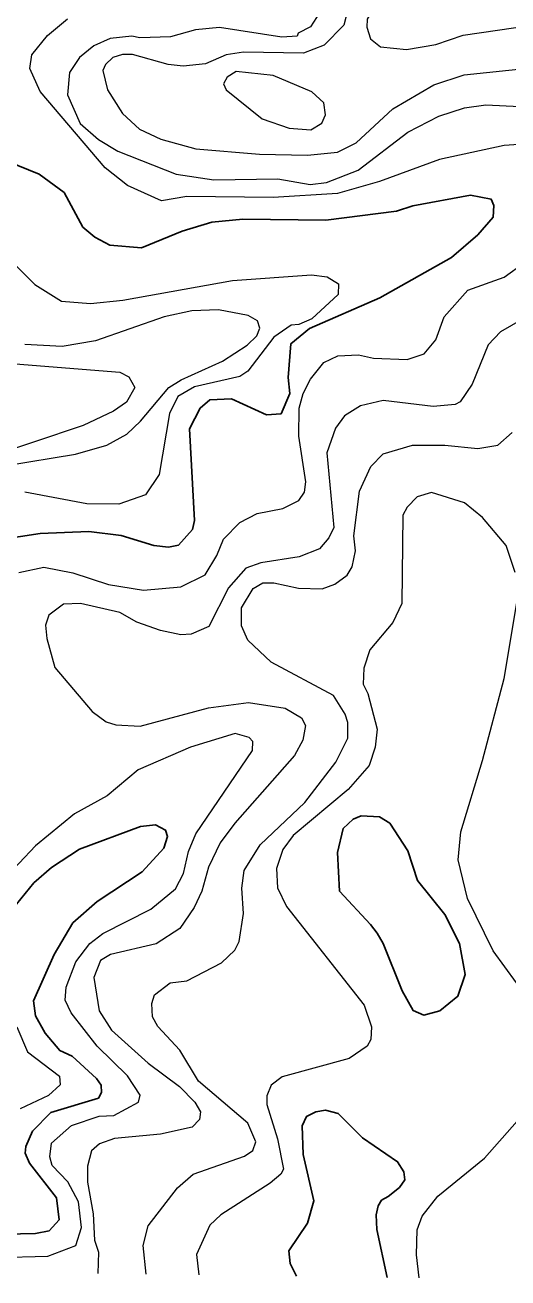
# Model space of a CAD drawing. Extents: x 673.6 to 698.9, y 7012 to 7040.1.
# Drawn here: x 674.868 to 675.544, y 7012.325 to 7014.081 of the extents above; entities that cross this region are included whole.
import ezdxf

# ---------------------------------------------------------------- set-up
doc = ezdxf.new("R2010")
doc.units = 0
doc.header["$LTSCALE"] = 0.032
doc.layers.add('1', color=7, linetype='Continuous', lineweight=25)
doc.layers.add('2', color=7, linetype='Continuous', lineweight=13)

msp = doc.modelspace()

# ---------------------------------------------------------------- linework, layer by layer
at = {"layer": '1'}
for points in [[(674.8432, 7013.8899), (674.8881, 7013.8719), (674.923, 7013.8459), (674.9492, 7013.7977), (674.9659, 7013.7834), (674.9871, 7013.7723), (675.0315, 7013.7685), (675.0882, 7013.7921), (675.1296, 7013.8047), (675.1733, 7013.8087), (675.2895, 7013.8071), (675.3884, 7013.82), (675.4111, 7013.8276), (675.4921, 7013.8422), (675.5211, 7013.8367), (675.5247, 7013.8278), (675.5237, 7013.8115), (675.5022, 7013.7867), (675.4654, 7013.755), (675.3648, 7013.6986), (675.2664, 7013.6556), (675.2406, 7013.6341), (675.2366, 7013.5869), (675.2389, 7013.5647), (675.2267, 7013.5362), (675.2061, 7013.5346), (675.1572, 7013.5571), (675.127, 7013.5556), (675.1133, 7013.544), (675.0985, 7013.5148), (675.1057, 7013.3864), (675.1029, 7013.3741), (675.0831, 7013.3521), (675.0693, 7013.3494), (675.0484, 7013.3516), (675.0027, 7013.3658), (674.9575, 7013.3714), (674.8893, 7013.3682), (674.8124, 7013.3569)], [(674.8254, 7012.8116), (674.8804, 7012.8789), (674.9053, 7012.9003), (674.9447, 7012.9261), (675.0299, 7012.958), (675.0507, 7012.9604), (675.0649, 7012.9529), (675.0679, 7012.9438), (675.0628, 7012.9275), (675.0324, 7012.8946), (674.9691, 7012.8527), (674.9352, 7012.8228), (674.9092, 7012.7787), (674.88, 7012.7136), (674.8828, 7012.6928), (674.8966, 7012.6686), (674.9169, 7012.6443), (674.9341, 7012.636), (674.9683, 7012.6051), (674.9749, 7012.5957), (674.9754, 7012.5855), (674.971, 7012.5773), (674.9045, 7012.5571), (674.8785, 7012.5311), (674.8694, 7012.5098), (674.8685, 7012.5001), (674.8744, 7012.4861), (674.9123, 7012.4379), (674.9159, 7012.4068), (674.9021, 7012.3916), (674.8827, 7012.3878), (674.8191, 7012.3862)], [(675.2481, 7012.3279), (675.2394, 7012.3458), (675.2376, 7012.3634), (675.2637, 7012.4022), (675.2727, 7012.4335), (675.2578, 7012.4983), (675.2563, 7012.5386), (675.2622, 7012.5517), (675.2755, 7012.5581), (675.2887, 7012.5605), (675.3066, 7012.556), (675.3408, 7012.5219), (675.3898, 7012.4883), (675.3987, 7012.4741), (675.3999, 7012.463), (675.3925, 7012.4522), (675.3766, 7012.4394), (675.3675, 7012.4343), (675.3629, 7012.4267), (675.3601, 7012.4141), (675.3606, 7012.3933), (675.3754, 7012.3263), (675.3754, 7012.3261)]]:
    msp.add_lwpolyline(points, dxfattribs=at)
msp.add_lwpolyline([(675.3518, 7012.8206), (675.3615, 7012.8084), (675.3698, 7012.7942), (675.3961, 7012.7277), (675.4116, 7012.7002), (675.4268, 7012.6937), (675.4492, 7012.6998), (675.4743, 7012.7202), (675.4845, 7012.7507), (675.4764, 7012.7938), (675.4561, 7012.8346), (675.4176, 7012.8822), (675.4041, 7012.9236), (675.3792, 7012.9624), (675.3647, 7012.9713), (675.3388, 7012.9729), (675.3276, 7012.9683), (675.3137, 7012.9553), (675.3057, 7012.9213), (675.3086, 7012.8674)], close=True, dxfattribs=at)
at = {"layer": '2'}
for points in [[(675.578, 7014.0806), (675.609, 7014.0975), (675.612, 7014.1049), (675.6116, 7014.1258), (675.5895, 7014.1534), (675.5669, 7014.1707), (675.5322, 7014.1907), (675.4806, 7014.2073), (675.4643, 7014.206), (675.4228, 7014.1848), (675.3956, 7014.1494), (675.3602, 7014.1108), (675.3475, 7014.0889), (675.3466, 7014.0778), (675.3519, 7014.0614), (675.3659, 7014.0503), (675.4022, 7014.0462), (675.4433, 7014.0535), (675.4818, 7014.0667)], [(675.2697, 7013.9871), (675.2158, 7014.0098), (675.1638, 7014.0154), (675.1514, 7014.0077), (675.1462, 7013.9981), (675.1499, 7013.9901), (675.2004, 7013.9492), (675.2381, 7013.9361), (675.2684, 7013.934), (675.2836, 7013.9431), (675.289, 7013.9551), (675.2864, 7013.9716)]]:
    msp.add_lwpolyline(points, close=True, dxfattribs=at)
for points in [[(675.3235, 7014.1146), (675.3147, 7014.0804), (675.2871, 7014.0526), (675.2583, 7014.0413), (675.174, 7014.0428), (675.1497, 7014.0388), (675.1211, 7014.0264), (675.0897, 7014.0232), (675.0686, 7014.0256), (675.0186, 7014.0394), (675.0047, 7014.0395), (674.9911, 7014.035), (674.981, 7014.0256), (674.977, 7014.0171), (674.9836, 7013.9899), (675.0046, 7013.9566), (675.0285, 7013.9349), (675.0586, 7013.9208), (675.1076, 7013.9073), (675.1963, 7013.8999), (675.2639, 7013.8983), (675.3058, 7013.9024), (675.3321, 7013.9156), (675.383, 7013.9631), (675.4408, 7013.9967), (675.483, 7014.0108), (675.6485, 7014.0283)], [(675.587, 7013.9154), (675.539, 7013.9121), (675.4485, 7013.8924), (675.3646, 7013.8614), (675.3059, 7013.8449), (675.2155, 7013.8391), (675.0948, 7013.8407), (675.0593, 7013.8342), (675.0118, 7013.8557), (674.9804, 7013.8807), (674.8893, 7013.9876), (674.875, 7014.0199), (674.878, 7014.0389), (674.8999, 7014.0661), (674.9277, 7014.0892)], [(675.2846, 7014.1042), (675.268, 7014.078), (675.2507, 7014.0691), (675.2492, 7014.0652), (675.2278, 7014.0635), (675.1407, 7014.0774), (675.1067, 7014.0741), (675.0721, 7014.0643), (675.0291, 7014.0626), (675.0176, 7014.065), (674.9874, 7014.0618), (674.9644, 7014.0514), (674.9445, 7014.0351), (674.9303, 7014.0144), (674.9275, 7013.9829), (674.9456, 7013.9426), (674.9713, 7013.9204), (674.998, 7013.9041), (675.0799, 7013.8717), (675.1327, 7013.8638), (675.2221, 7013.8653), (675.2674, 7013.8572), (675.2903, 7013.86), (675.3347, 7013.8774), (675.4044, 7013.9304), (675.4474, 7013.9528), (675.4834, 7013.9648), (675.5135, 7013.9688), (675.561, 7013.9665)], [(674.8485, 7013.7507), (674.8818, 7013.7172), (674.9192, 7013.6937), (674.96, 7013.6904), (675.0052, 7013.6953), (675.1585, 7013.723), (675.2694, 7013.7306), (675.2914, 7013.7278), (675.3069, 7013.718), (675.3066, 7013.7033), (675.2698, 7013.669), (675.2514, 7013.661), (675.241, 7013.6604), (675.2166, 7013.6433), (675.1802, 7013.5956), (675.169, 7013.5885), (675.1057, 7013.5739), (675.0823, 7013.5604), (675.0707, 7013.5367), (675.0561, 7013.4508), (675.0368, 7013.4226), (674.9994, 7013.4095), (674.955, 7013.4099), (674.8678, 7013.4264)], [(674.8594, 7013.3139), (674.8946, 7013.3213), (674.9354, 7013.3132), (674.985, 7013.2971), (675.0342, 7013.289), (675.0862, 7013.2936), (675.1205, 7013.3107), (675.1369, 7013.3375), (675.146, 7013.3605), (675.1691, 7013.3836), (675.1931, 7013.3966), (675.2294, 7013.4033), (675.2517, 7013.4148), (675.2593, 7013.4263), (675.2612, 7013.4408), (675.2514, 7013.5047), (675.252, 7013.5438), (675.2577, 7013.5643), (675.268, 7013.5846), (675.2867, 7013.6081), (675.3062, 7013.6171), (675.3351, 7013.6188), (675.356, 7013.6138), (675.4033, 7013.6122), (675.4273, 7013.62), (675.4436, 7013.6398), (675.4552, 7013.6721), (675.4883, 7013.7093), (675.5392, 7013.7275), (675.5675, 7013.748)], [(674.8421, 7013.4635), (674.9387, 7013.4795), (674.983, 7013.4922), (675.0107, 7013.5074), (675.03, 7013.5257), (675.0698, 7013.5728), (675.0868, 7013.5838), (675.1449, 7013.6099), (675.1793, 7013.6322), (675.1927, 7013.6452), (675.1969, 7013.6559), (675.1938, 7013.6663), (675.1806, 7013.6738), (675.1393, 7013.6819), (675.1017, 7013.6804), (675.0632, 7013.672), (674.9667, 7013.6385), (674.9201, 7013.6304), (674.8681, 7013.6333)], [(675.5649, 7013.6688), (675.534, 7013.6509), (675.5166, 7013.6326), (675.4944, 7013.5774), (675.4777, 7013.5528), (675.4703, 7013.549), (675.4398, 7013.5465), (675.3696, 7013.5547), (675.3381, 7013.5472), (675.3154, 7013.5333), (675.303, 7013.516), (675.2909, 7013.4816), (675.3006, 7013.3768), (675.2937, 7013.3623), (675.2806, 7013.3467), (675.2522, 7013.3359), (675.1984, 7013.3271), (675.1776, 7013.3199), (675.1531, 7013.2924), (675.1258, 7013.2382), (675.101, 7013.2275), (675.0864, 7013.2265), (675.058, 7013.2325), (675.0249, 7013.244), (675.0009, 7013.2575), (674.946, 7013.2704), (674.922, 7013.2695), (674.9014, 7013.2538)], [(674.8432, 7013.6071), (675.0009, 7013.5943), (675.0136, 7013.5877), (675.0218, 7013.5727), (675.0105, 7013.5523), (674.9921, 7013.5398), (674.9496, 7013.5197), (674.8101, 7013.4732)], [(675.0379, 7012.3308), (675.0338, 7012.3709), (675.0406, 7012.3985), (675.0818, 7012.4516), (675.1036, 7012.4711), (675.1754, 7012.4962), (675.1872, 7012.504), (675.1914, 7012.516), (675.18, 7012.5421), (675.1113, 7012.601), (675.0851, 7012.6445), (675.0544, 7012.6777), (675.0465, 7012.6914), (675.0459, 7012.71), (675.0493, 7012.722), (675.0714, 7012.7387), (675.0947, 7012.7416), (675.1434, 7012.7671), (675.1621, 7012.7845), (675.1679, 7012.7969), (675.174, 7012.8362), (675.1716, 7012.8714), (675.1749, 7012.8961), (675.1974, 7012.9321), (675.26, 7012.9916), (675.3036, 7013.0482), (675.3203, 7013.0815), (675.3203, 7013.1036), (675.3164, 7013.1155), (675.3003, 7013.1415), (675.2128, 7013.188), (675.1804, 7013.2188), (675.1713, 7013.2389), (675.1713, 7013.2643), (675.1876, 7013.2912), (675.201, 7013.2991), (675.2168, 7013.2991), (675.251, 7013.2918), (675.2842, 7013.291), (675.3021, 7013.2976), (675.3193, 7013.3099), (675.3262, 7013.3219), (675.331, 7013.344), (675.3286, 7013.3653), (675.3366, 7013.4279), (675.3522, 7013.4624), (675.3698, 7013.4802), (675.4107, 7013.4922), (675.4559, 7013.4922), (675.5023, 7013.4874), (675.5302, 7013.4923), (675.5503, 7013.5098)], [(675.5544, 7013.3139), (675.5421, 7013.3517), (675.5088, 7013.3909), (675.4837, 7013.4114), (675.4374, 7013.4256), (675.4172, 7013.4197), (675.4035, 7013.4053), (675.3972, 7013.3939), (675.3958, 7013.2703), (675.3832, 7013.2435), (675.3509, 7013.2056), (675.3425, 7013.1797), (675.3418, 7013.1572), (675.3482, 7013.1444), (675.3614, 7013.0945), (675.3583, 7013.0689), (675.35, 7013.0433), (675.3206, 7013.0096), (675.2435, 7012.9455), (675.2294, 7012.9255), (675.2201, 7012.899), (675.2217, 7012.8718), (675.2342, 7012.8457), (675.3429, 7012.7074), (675.3532, 7012.6771), (675.3525, 7012.6597), (675.3474, 7012.6501), (675.322, 7012.6327), (675.2281, 7012.607), (675.2128, 7012.5957), (675.207, 7012.5805), (675.207, 7012.5683), (675.2218, 7012.5206), (675.2299, 7012.4778), (675.2266, 7012.4711), (675.2116, 7012.4581), (675.1422, 7012.4137), (675.1268, 7012.3996), (675.1084, 7012.3582), (675.1115, 7012.3298)], [(675.5726, 7012.7164), (675.5235, 7012.7836), (675.4878, 7012.8569), (675.4749, 7012.911), (675.4784, 7012.9506), (675.5089, 7013.0503), (675.5389, 7013.1653), (675.5577, 7013.2767)], [(674.9014, 7013.2538), (674.8967, 7013.2401), (674.8987, 7013.2215), (674.91, 7013.1806), (674.9623, 7013.1189), (674.9818, 7013.1045)], [(674.9818, 7013.1045), (674.9953, 7013.1003), (675.0294, 7013.0987), (675.1251, 7013.1242), (675.181, 7013.1315), (675.2326, 7013.1236), (675.2554, 7013.1101), (675.261, 7013.0995), (675.2573, 7013.0788), (675.2453, 7013.0576), (675.1622, 7012.9628), (675.1416, 7012.9352), (675.1249, 7012.9009), (675.1156, 7012.8674), (675.1049, 7012.8444), (675.085, 7012.8149), (675.0517, 7012.7936), (674.9878, 7012.7786), (674.9739, 7012.7702), (674.9646, 7012.7462), (674.9721, 7012.6999), (674.9891, 7012.6727), (675.0407, 7012.6264), (675.0847, 7012.5939), (675.1061, 7012.5717), (675.1139, 7012.5584), (675.1123, 7012.5473), (675.1022, 7012.5366), (675.058, 7012.5268), (674.9937, 7012.521), (674.9723, 7012.5136), (674.9615, 7012.5036), (674.9555, 7012.4823), (674.9555, 7012.4598), (674.9637, 7012.4154), (674.9654, 7012.3783), (674.971, 7012.3615), (674.9704, 7012.3318)], [(674.8282, 7012.354), (674.9, 7012.3558), (674.9392, 7012.3711), (674.9471, 7012.3961), (674.9431, 7012.432), (674.9283, 7012.4601), (674.9064, 7012.4829), (674.9028, 7012.4952), (674.9055, 7012.5143), (674.9333, 7012.539), (674.972, 7012.5522), (674.9924, 7012.5531), (675.0271, 7012.5716), (675.0293, 7012.5817), (675.0117, 7012.6087), (674.9692, 7012.6502), (674.933, 7012.6968), (674.9244, 7012.7144), (674.926, 7012.733), (674.9394, 7012.7682), (674.9588, 7012.7938), (674.9771, 7012.8079), (675.0444, 7012.8419), (675.0789, 7012.8705), (675.0901, 7012.8921), (675.0971, 7012.9227), (675.1073, 7012.9477), (675.1869, 7013.0643), (675.1872, 7013.0768), (675.182, 7013.0825), (675.1623, 7013.088), (675.0998, 7013.0689), (675.0265, 7013.0371), (674.9834, 7013.0009), (674.9377, 7012.9756), (674.8831, 7012.931), (674.8136, 7012.8582)], [(674.8568, 7012.6775), (674.8717, 7012.6424), (674.9165, 7012.6082), (674.9176, 7012.5961), (674.901, 7012.581), (674.8613, 7012.5625)], [(675.4199, 7012.3255), (675.4164, 7012.3578), (675.4174, 7012.3928), (675.4245, 7012.4119), (675.4463, 7012.4399), (675.5115, 7012.4935), (675.5574, 7012.545)]]:
    msp.add_lwpolyline(points, dxfattribs=at)

doc.saveas('drawing.dxf')
